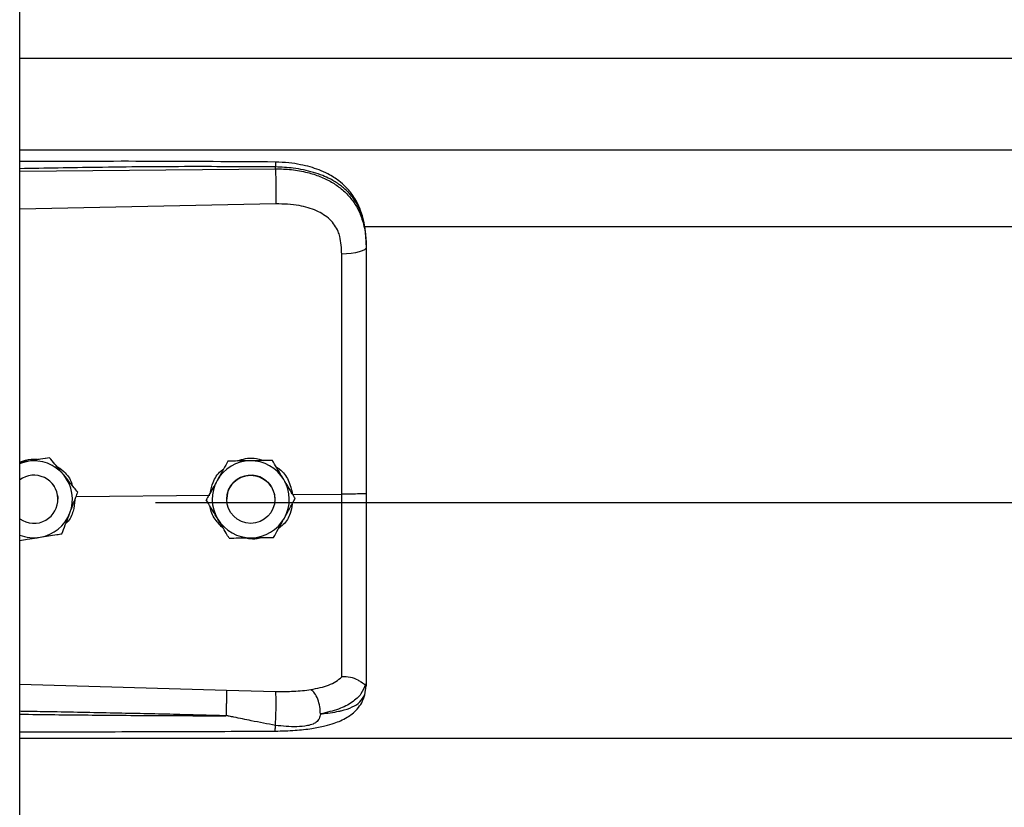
# Model space of a CAD drawing. Header units: inches. Extents: x 170 to 284, y 215 to 248.
# Tile 685 of 1056: x 227.164 to 227.382, y 221.951 to 222.126. Entities that reach past the tile are written whole.
import ezdxf

# ---------------------------------------------------------------- set-up
doc = ezdxf.new("R2010")
doc.units = ezdxf.units.IN
doc.header["$LTSCALE"] = 0.25
doc.header["$MEASUREMENT"] = 0
doc.layers.add('RH FRONT OF HOOD', color=7, linetype='Continuous')

msp = doc.modelspace()

# ---------------------------------------------------------------- linework, layer by layer
at = {"layer": 'RH FRONT OF HOOD'}
for p, q in [((227.163613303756, 220.1328032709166), (227.163613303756, 224.3332527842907)), ((227.163613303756, 222.1173376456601), (231.195933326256, 222.1173376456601)), ((227.163613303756, 222.0969496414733), (231.195933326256, 222.0969496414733)), ((227.163613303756, 222.0922012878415), (227.2204605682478, 222.0927379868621)), ((227.2204605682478, 222.0927379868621), (227.2204605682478, 222.0931493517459)), ((227.2205565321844, 222.0849491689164), (227.163613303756, 222.0837396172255)), ((227.2401614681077, 222.0798740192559), (231.119382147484, 222.0798740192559)), ((227.240656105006, 222.0758147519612), (227.240656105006, 222.07532643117)), ((227.1653878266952, 222.0276733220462), (227.163613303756, 222.0273844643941)), ((227.1702658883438, 222.0284694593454), (227.1693373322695, 222.0283183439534)), ((227.1702658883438, 222.0284678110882), (227.1702658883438, 222.0284694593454)), ((227.2099049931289, 222.0277097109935), (227.2099049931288, 222.0277113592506)), ((227.2197884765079, 222.0278580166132), (227.2197884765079, 222.0278596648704)), ((227.1709067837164, 222.0226092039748), (227.1713103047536, 222.022044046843)), ((227.1761474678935, 222.0198307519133), (227.205845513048, 222.0201150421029)), ((227.1765196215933, 222.0208130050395), (227.1765196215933, 222.0208146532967)), ((227.2242848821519, 222.0202915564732), (227.2351984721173, 222.0203960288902)), ((227.1721136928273, 222.019223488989), (227.1721136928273, 222.0192242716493)), ((227.193781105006, 222.0184815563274), (231.165765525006, 222.0184815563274)), ((227.2050916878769, 222.0190762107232), (227.2050916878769, 222.0190778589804)), ((227.2096249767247, 222.0192242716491), (227.2096249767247, 222.0192234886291)), ((227.2203253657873, 222.0192234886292), (227.2203253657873, 222.0192242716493)), ((227.2248586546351, 222.0193728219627), (227.2248586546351, 222.0193744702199)), ((227.163613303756, 221.9780679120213), (227.2095489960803, 221.9767361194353)), ((227.2095489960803, 221.9767361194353), (227.2205346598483, 221.9764739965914)), ((227.2403164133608, 221.9757593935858), (227.240656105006, 221.9777445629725)), ((227.240656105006, 221.9782733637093), (227.240656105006, 221.9777445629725)), ((227.163613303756, 221.9660960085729), (231.195933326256, 221.9660960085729))]:
    msp.add_line(p, q, dxfattribs=at)
at = {"layer": 'RH FRONT OF HOOD', "flags": 128}
for points in [[(227.240656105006, 222.07532643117), (227.2405521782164, 222.0750306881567), (227.2402442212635, 222.0747458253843), (227.239743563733, 222.0744823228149), (227.2390686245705, 222.0742498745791), (227.238244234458, 222.0740570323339), (227.2373007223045, 222.0739108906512), (227.2362727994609, 222.0738168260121), (227.235198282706, 222.0737782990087)], [(227.163613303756, 222.0271838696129), (227.1642967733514, 222.0274214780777), (227.1653878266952, 222.0276733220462)], [(227.2195679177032, 222.0219685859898), (227.2201727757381, 222.020492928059), (227.2203253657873, 222.0192242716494)], [(227.1720495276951, 222.0200503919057), (227.1720936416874, 222.0196870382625), (227.1721136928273, 222.0192242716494)]]:
    msp.add_lwpolyline(points, dxfattribs=at)
at = {"layer": 'RH FRONT OF HOOD'}
msp.add_circle((227.2149751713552, 222.0192234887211), 0.00535019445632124, dxfattribs=at)
for centre, radius, start, end in [((227.1667634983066, 222.0192242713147), 0.008560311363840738, 39.24773070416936, 99.24772960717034), ((227.2149751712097, 222.0192242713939), 0.00856031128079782, 90.85968127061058, 150.8596805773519), ((227.2149751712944, 222.0192242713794), 0.008560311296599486, 30.85968260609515, 90.85968183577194), ((227.1667634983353, 222.0192234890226), 0.005350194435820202, 300.0097421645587, 126.0718999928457), ((227.1667634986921, 222.0192242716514), 0.00856031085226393, 339.2477292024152, 39.24773059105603), ((227.2149751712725, 222.0192242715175), 0.005350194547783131, 30.85968222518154, 179.9999985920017), ((227.2149751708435, 222.0192242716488), 0.008560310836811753, 150.8596808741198, 210.859682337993), ((227.2149751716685, 222.0192242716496), 0.008560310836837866, 330.8596808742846, 30.85968233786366), ((227.166763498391, 222.0192242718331), 0.008560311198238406, 279.2477290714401, 339.2477287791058), ((227.1667634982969, 222.0192234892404), 0.005350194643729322, 233.9281021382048, 300.009741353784), ((227.2149751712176, 222.019224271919), 0.008560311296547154, 210.859682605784, 270.8596818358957), ((227.2149751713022, 222.0192242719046), 0.008560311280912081, 270.8596812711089, 330.8596805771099), ((227.1667634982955, 222.0192242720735), 0.008560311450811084, 248.4076756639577, 279.2477294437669)]:
    msp.add_arc(centre, radius, start, end, dxfattribs=at)
for points, knots in [([(227.2204419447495, 222.094241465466), (227.2112249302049, 222.0943094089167), (227.1931380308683, 222.0944427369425), (227.17419448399, 222.0943854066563), (227.1644687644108, 222.0943326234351), (227.163613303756, 222.0943279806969)], [0, 0, 0, 0, 0.4865830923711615, 0.9548405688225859, 1, 1, 1, 1]), ([(227.2204605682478, 222.0931493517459), (227.2141547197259, 222.0931886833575), (227.2009156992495, 222.0932712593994), (227.1819660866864, 222.0930900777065), (227.169325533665, 222.0928690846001), (227.163613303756, 222.0927692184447)], [0, 0, 0, 0, 0.3326703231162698, 0.6984356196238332, 1, 1, 1, 1]), ([(227.2204417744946, 222.0942255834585), (227.2204429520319, 222.0942296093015), (227.2204469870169, 222.0942434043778), (227.2204522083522, 222.0941284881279), (227.2204588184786, 222.0938356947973), (227.2204598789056, 222.0934197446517), (227.2204605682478, 222.0931493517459)], [0, 0, 0, 0, 0.09787641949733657, 0.3353863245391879, 0.5679606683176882, 1, 1, 1, 1]), ([(227.2405696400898, 222.0778578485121), (227.2404506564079, 222.0789282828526), (227.2402352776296, 222.0808659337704), (227.2394903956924, 222.0833845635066), (227.2386331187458, 222.0852943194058), (227.2375579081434, 222.0870469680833), (227.236242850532, 222.088635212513), (227.2347721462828, 222.089930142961), (227.2333984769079, 222.0908900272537), (227.2319558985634, 222.0917214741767), (227.2295777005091, 222.0927886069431), (227.2266412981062, 222.093601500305), (227.2233323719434, 222.0941299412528), (227.2214406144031, 222.0942029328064), (227.2204419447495, 222.094241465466)], [0, 0, 0, 0, 0.1084465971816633, 0.1963050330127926, 0.2691828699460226, 0.3279968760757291, 0.4149595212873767, 0.4916410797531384, 0.5389760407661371, 0.5941910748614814, 0.6694152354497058, 0.8148545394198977, 0.9022606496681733, 1, 1, 1, 1]), ([(227.240656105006, 222.0758147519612), (227.240593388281, 222.0771712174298), (227.2404749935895, 222.0797319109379), (227.2395054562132, 222.0832228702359), (227.2382162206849, 222.0856348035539), (227.2368523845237, 222.0873375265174), (227.2357694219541, 222.0883809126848), (227.2347104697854, 222.0892094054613), (227.2337210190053, 222.0898693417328), (227.2324866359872, 222.0905644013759), (227.2308926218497, 222.0912901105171), (227.2282289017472, 222.0921981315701), (227.2246938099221, 222.0929580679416), (227.2217872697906, 222.0930894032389), (227.2204605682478, 222.0931493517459)], [0, 0, 0, 0, 0.1307156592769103, 0.2467609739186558, 0.3577928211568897, 0.4170971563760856, 0.4791482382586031, 0.5177152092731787, 0.5590896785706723, 0.6032945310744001, 0.6633484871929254, 0.7353692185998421, 0.8792082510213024, 0.9999999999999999, 0.9999999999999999, 0.9999999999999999, 0.9999999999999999]), ([(227.2204605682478, 222.0927379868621), (227.2204822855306, 222.0921621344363), (227.2205273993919, 222.0909659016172), (227.2205684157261, 222.0887408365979), (227.2205816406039, 222.0865634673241), (227.2205646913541, 222.085473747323), (227.2205565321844, 222.0849491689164)], [0, 0, 0, 0, 0.2406941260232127, 0.499999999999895, 0.7593058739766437, 1, 1, 1, 1]), ([(227.2204605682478, 222.0927379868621), (227.2216573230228, 222.0927063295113), (227.2240896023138, 222.0926419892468), (227.2274191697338, 222.092023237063), (227.2303975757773, 222.0910800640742), (227.2329292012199, 222.0898664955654), (227.2351748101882, 222.0883205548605), (227.2370374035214, 222.0864853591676), (227.2385310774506, 222.0843501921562), (227.2397003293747, 222.0817956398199), (227.240497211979, 222.0787193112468), (227.240602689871, 222.0764670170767), (227.240656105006, 222.07532643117)], [0, 0, 0, 0, 0.1094013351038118, 0.2223468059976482, 0.315179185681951, 0.4102231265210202, 0.5012749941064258, 0.5946006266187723, 0.6834485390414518, 0.7745330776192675, 0.8858211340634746, 1, 1, 1, 1]), ([(227.2347726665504, 222.0777116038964), (227.2347726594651, 222.077711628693), (227.2346701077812, 222.0780705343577), (227.2341749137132, 222.0794767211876), (227.2326388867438, 222.0816794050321), (227.2295718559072, 222.0835826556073), (227.2254556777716, 222.0847943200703), (227.2223029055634, 222.08489397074), (227.2205565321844, 222.0849491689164)], [0, 0, 0, 0, 4.497367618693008e-06, 0.06509473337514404, 0.261670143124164, 0.4753105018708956, 0.709365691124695, 1, 1, 1, 1]), ([(227.235198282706, 222.0737782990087), (227.2351283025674, 222.0751029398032), (227.2350583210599, 222.0764276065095), (227.234772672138, 222.0777115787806), (227.2347726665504, 222.0777116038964)], [0, 0, 0, 0, 0.999980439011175, 1, 1, 1, 1]), ([(227.240656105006, 222.07532643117), (227.240656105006, 222.0716962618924), (227.240656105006, 222.0644253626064), (227.240656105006, 222.0533446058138), (227.240656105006, 222.0421620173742), (227.240656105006, 222.0311933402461), (227.240656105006, 222.0239455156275), (227.240656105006, 222.0204657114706)], [0, 0, 0, 0, 0.2027568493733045, 0.4061035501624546, 0.60886041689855, 0.8122072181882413, 1, 1, 1, 1]), ([(227.2351984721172, 222.0203960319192), (227.2351984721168, 222.0203960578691), (227.235198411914, 222.0237823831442), (227.2351983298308, 222.0308290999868), (227.2351982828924, 222.0415022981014), (227.2351982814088, 222.0523783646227), (227.2351982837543, 222.0631656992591), (227.2351982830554, 222.0702407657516), (227.235198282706, 222.0737782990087)], [0, 0, 0, 0, 1.439079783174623e-06, 0.1877923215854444, 0.3908439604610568, 0.5938956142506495, 0.796947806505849, 1, 1, 1, 1]), ([(227.163613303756, 222.0275033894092), (227.1644509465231, 222.0277840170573), (227.1658601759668, 222.0282561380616), (227.1673332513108, 222.0281375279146), (227.1679307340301, 222.0280894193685)], [0, 0, 0, 0, 0.5943977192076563, 1, 1, 1, 1]), ([(227.1702658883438, 222.0284678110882), (227.1695903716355, 222.0283577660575), (227.1682234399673, 222.028135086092), (227.1665583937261, 222.0278639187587), (227.1656051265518, 222.0277087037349), (227.1653878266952, 222.0276733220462)], [0, 0, 0, 0, 0.42997043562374, 0.870060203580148, 0.9999999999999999, 0.9999999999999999, 0.9999999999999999, 0.9999999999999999]), ([(227.1733927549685, 222.0246423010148), (227.173269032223, 222.0247937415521), (227.1723013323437, 222.025978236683), (227.1712402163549, 222.0272769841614), (227.1703608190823, 222.0283532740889), (227.1702658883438, 222.0284694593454)], [0, 0, 0, 0, 0.1156468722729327, 0.9045342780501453, 1, 1, 1, 1]), ([(227.1733927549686, 222.0246401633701), (227.173269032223, 222.0247916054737), (227.1723013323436, 222.0259761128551), (227.1712402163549, 222.0272750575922), (227.1703608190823, 222.0283515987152), (227.1702658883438, 222.0284678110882)], [0, 0, 0, 0, 0.115646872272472, 0.9045342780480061, 1, 1, 1, 1]), ([(227.1715370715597, 222.0267734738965), (227.1721864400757, 222.0263456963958), (227.1736774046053, 222.025363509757), (227.1749790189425, 222.0236310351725), (227.1752549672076, 222.0223947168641), (227.1753103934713, 222.022146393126)], [0, 0, 0, 0, 0.3814222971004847, 0.8757540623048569, 1, 1, 1, 1]), ([(227.2099049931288, 222.0277113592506), (227.2095717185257, 222.0271136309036), (227.2088973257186, 222.0259041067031), (227.2080758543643, 222.0244307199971), (227.2076055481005, 222.0235871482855), (227.2074983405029, 222.0233948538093)], [0, 0, 0, 0, 0.4299704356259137, 0.8700602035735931, 1, 1, 1, 1]), ([(227.2099049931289, 222.0277097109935), (227.2095717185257, 222.0271118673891), (227.2088973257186, 222.0259021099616), (227.2080758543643, 222.024428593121), (227.2076055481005, 222.0235850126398), (227.2074983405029, 222.0233927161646)], [0, 0, 0, 0, 0.4299704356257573, 0.8700602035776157, 1, 1, 1, 1]), ([(227.2148467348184, 222.0277857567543), (227.2135746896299, 222.0277666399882), (227.2118781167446, 222.0277411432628), (227.2102999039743, 222.0277173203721), (227.2099049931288, 222.0277113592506)], [0, 0, 0, 0, 0.7497733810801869, 0.9999999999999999, 0.9999999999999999, 0.9999999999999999, 0.9999999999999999]), ([(227.2148467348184, 222.0277836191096), (227.21357468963, 222.0277645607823), (227.2118781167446, 222.0277391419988), (227.2102999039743, 222.0277156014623), (227.2099049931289, 222.0277097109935)], [0, 0, 0, 0, 0.749773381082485, 1, 1, 1, 1]), ([(227.2120514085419, 222.027743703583), (227.2126203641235, 222.0279569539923), (227.2138018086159, 222.0283997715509), (227.2158463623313, 222.0284548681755), (227.2171835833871, 222.0280480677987), (227.217895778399, 222.0278314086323)], [0, 0, 0, 0, 0.3027399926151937, 0.6286439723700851, 1, 1, 1, 1]), ([(227.2197884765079, 222.0278596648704), (227.2191041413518, 222.0278494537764), (227.2177193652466, 222.0278287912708), (227.2160325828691, 222.0278035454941), (227.2150668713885, 222.027789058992), (227.2148467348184, 222.0277857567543)], [0, 0, 0, 0, 0.4299704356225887, 0.870060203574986, 0.9999999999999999, 0.9999999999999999, 0.9999999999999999, 0.9999999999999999]), ([(227.2197884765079, 222.0278580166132), (227.2191041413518, 222.027847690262), (227.2177193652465, 222.0278267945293), (227.2160325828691, 222.027801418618), (227.2150668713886, 222.0277869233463), (227.2148467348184, 222.0277836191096)], [0, 0, 0, 0, 0.4299704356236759, 0.8700602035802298, 1, 1, 1, 1]), ([(227.2223235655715, 222.0236173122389), (227.2222232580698, 222.0237851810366), (227.2214387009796, 222.0250981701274), (227.2205784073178, 222.0265378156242), (227.2198654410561, 222.0277308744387), (227.2197884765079, 222.0278596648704)], [0, 0, 0, 0, 0.1156468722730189, 0.9045342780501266, 1, 1, 1, 1]), ([(227.2223235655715, 222.0236151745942), (227.2222232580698, 222.0237830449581), (227.2214387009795, 222.0250960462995), (227.2205784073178, 222.026535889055), (227.2198654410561, 222.027729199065), (227.2197884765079, 222.0278580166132)], [0, 0, 0, 0, 0.1156468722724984, 0.9045342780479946, 1, 1, 1, 1]), ([(227.1765196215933, 222.0208146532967), (227.1762555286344, 222.0211379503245), (227.1752563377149, 222.0223611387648), (227.174182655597, 222.02367540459), (227.1733927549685, 222.0246423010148)], [0, 0, 0, 0, 0.2643068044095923, 1, 1, 1, 1]), ([(227.1765196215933, 222.0208130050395), (227.1762555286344, 222.0211362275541), (227.1752563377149, 222.0223591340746), (227.174182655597, 222.0236733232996), (227.1733927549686, 222.0246401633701)], [0, 0, 0, 0, 0.2643068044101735, 1, 1, 1, 1]), ([(227.2060093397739, 222.0207239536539), (227.2061717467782, 222.0214759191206), (227.2065506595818, 222.0232303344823), (227.2076800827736, 222.0250708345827), (227.2087198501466, 222.0258022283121), (227.2089184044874, 222.0259418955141)], [0, 0, 0, 0, 0.3776771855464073, 0.8811610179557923, 1, 1, 1, 1]), ([(227.2206633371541, 222.0263956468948), (227.2209084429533, 222.0262477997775), (227.2220412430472, 222.0255644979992), (227.223515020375, 222.0234650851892), (227.2240221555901, 222.0213745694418), (227.2242848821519, 222.0202915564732)], [0, 0, 0, 0, 0.1174426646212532, 0.5427821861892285, 1, 1, 1, 1]), ([(227.2074983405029, 222.0233948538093), (227.2068788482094, 222.0222836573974), (227.2060526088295, 222.0208016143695), (227.2052840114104, 222.0194228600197), (227.2050916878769, 222.0190778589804)], [0, 0, 0, 0, 0.7497733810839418, 0.9999999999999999, 0.9999999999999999, 0.9999999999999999, 0.9999999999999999]), ([(227.2074983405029, 222.0233927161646), (227.2068788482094, 222.0222815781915), (227.2060526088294, 222.0207996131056), (227.2052840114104, 222.0194211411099), (227.2050916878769, 222.0190762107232)], [0, 0, 0, 0, 0.7497733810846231, 1, 1, 1, 1]), ([(227.2248586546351, 222.0193744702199), (227.2246445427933, 222.0197328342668), (227.2238344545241, 222.0210886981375), (227.2229639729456, 222.0225455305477), (227.2223235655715, 222.0236173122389)], [0, 0, 0, 0, 0.2643068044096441, 1, 1, 1, 1]), ([(227.2248586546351, 222.0193728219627), (227.2246445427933, 222.0197311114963), (227.2238344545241, 222.0210866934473), (227.2229639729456, 222.0225434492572), (227.2223235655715, 222.0236151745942)], [0, 0, 0, 0, 0.2643068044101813, 1, 1, 1, 1]), ([(227.1747684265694, 222.0161911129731), (227.1752191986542, 222.017380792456), (227.1758204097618, 222.0189675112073), (227.1763796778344, 222.0204436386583), (227.1765196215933, 222.0208130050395)], [0, 0, 0, 0, 0.7497733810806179, 1, 1, 1, 1]), ([(227.2351982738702, 221.9797054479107), (227.2351982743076, 221.9799681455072), (227.2351982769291, 221.9815426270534), (227.2351982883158, 221.9849740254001), (227.2351983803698, 221.9905753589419), (227.2351986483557, 221.9970151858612), (227.2351990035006, 222.0042412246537), (227.2351992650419, 222.0121160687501), (227.2351992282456, 222.0176440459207), (227.2351991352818, 222.0203960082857), (227.2351991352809, 222.0203960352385)], [0, 0, 0, 0, 0.03155846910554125, 0.1891461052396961, 0.3467338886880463, 0.5043277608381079, 0.6619226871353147, 0.8309600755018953, 0.9999983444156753, 1, 1, 1, 1]), ([(227.240656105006, 222.0204657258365), (227.2405749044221, 222.0204543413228), (227.240412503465, 222.020431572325), (227.2391596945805, 222.0204036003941), (227.2373622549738, 222.0203875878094), (227.2359201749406, 222.0203932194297), (227.2351991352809, 222.0203960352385)], [0, 0, 0, 0, 0.2500007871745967, 0.5000009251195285, 0.7500005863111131, 1, 1, 1, 1]), ([(227.240656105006, 222.0204657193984), (227.240656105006, 222.0174284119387), (227.240656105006, 222.0112529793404), (227.240656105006, 222.0024660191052), (227.240656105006, 221.9942994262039), (227.240656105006, 221.9877193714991), (227.240656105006, 221.9823346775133), (227.240656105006, 221.9796341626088), (227.240656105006, 221.9782733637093)], [0, 0, 0, 0, 0.1870908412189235, 0.3803918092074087, 0.5558755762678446, 0.7364481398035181, 0.8671952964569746, 1, 1, 1, 1]), ([(227.1758536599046, 222.0190553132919), (227.1757775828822, 222.0182296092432), (227.1756155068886, 222.0164705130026), (227.1747666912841, 222.0146625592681), (227.1739824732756, 222.01396186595), (227.1738936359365, 222.0138824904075)], [0, 0, 0, 0, 0.4395923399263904, 0.9365162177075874, 1, 1, 1, 1]), ([(227.2076267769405, 222.0148333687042), (227.2075264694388, 222.0150012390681), (227.2067419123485, 222.0163142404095), (227.2058816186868, 222.017754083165), (227.2051686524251, 222.018947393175), (227.2050916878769, 222.0190762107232)], [0, 0, 0, 0, 0.1156468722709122, 0.9045342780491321, 1, 1, 1, 1]), ([(227.2241787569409, 222.0181531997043), (227.224066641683, 222.0174399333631), (227.2238039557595, 222.0157687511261), (227.2226496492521, 222.0138460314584), (227.2215149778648, 222.0129946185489), (227.221150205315, 222.0127209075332)], [0, 0, 0, 0, 0.3356490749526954, 0.7864254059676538, 1, 1, 1, 1]), ([(227.2224520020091, 222.0150558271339), (227.2230714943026, 222.0161670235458), (227.2238977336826, 222.0176490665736), (227.2246663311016, 222.0190278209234), (227.2248586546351, 222.0193728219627)], [0, 0, 0, 0, 0.7497733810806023, 1, 1, 1, 1]), ([(227.1730172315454, 222.0115697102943), (227.1732597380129, 222.0122096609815), (227.1737504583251, 222.0135046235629), (227.1743481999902, 222.0150820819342), (227.1746904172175, 222.015985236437), (227.1747684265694, 222.0161911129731)], [0, 0, 0, 0, 0.4299704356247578, 0.8700602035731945, 0.9999999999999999, 0.9999999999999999, 0.9999999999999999, 0.9999999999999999]), ([(227.2089075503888, 222.0126900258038), (227.2082564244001, 222.013352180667), (227.2069083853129, 222.0147230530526), (227.2060067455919, 222.0165939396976), (227.205962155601, 222.0176069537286), (227.2059615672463, 222.0176203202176)], [0, 0, 0, 0, 0.4797011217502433, 0.9931347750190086, 1, 1, 1, 1]), ([(227.2101618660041, 222.0105910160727), (227.2099477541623, 222.0109493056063), (227.2091376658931, 222.0123048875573), (227.2082671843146, 222.0137616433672), (227.2076267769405, 222.0148333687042)], [0, 0, 0, 0, 0.2643068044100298, 1, 1, 1, 1]), ([(227.2200453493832, 222.0107393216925), (227.2203786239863, 222.0113370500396), (227.2210530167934, 222.01254657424), (227.2218744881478, 222.014019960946), (227.2223447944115, 222.0148635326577), (227.2224520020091, 222.0150558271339)], [0, 0, 0, 0, 0.4299704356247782, 0.8700602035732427, 1, 1, 1, 1]), ([(227.1681391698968, 222.0107752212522), (227.169394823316, 222.0109796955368), (227.1710695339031, 222.0112524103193), (227.1726274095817, 222.0115062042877), (227.1730172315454, 222.0115697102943)], [0, 0, 0, 0, 0.7497733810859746, 1, 1, 1, 1]), ([(227.163613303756, 222.0100385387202), (227.1641730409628, 222.0101296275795), (227.16542477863, 222.0103333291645), (227.1669687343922, 222.0105846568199), (227.1679218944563, 222.0107398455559), (227.1681391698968, 222.0107752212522)], [0, 0, 0, 0, 0.3844201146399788, 0.8596768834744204, 0.9999999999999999, 0.9999999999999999, 0.9999999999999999, 0.9999999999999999]), ([(227.2101618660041, 222.0105910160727), (227.2108462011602, 222.0106012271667), (227.2122309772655, 222.0106218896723), (227.213917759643, 222.010647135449), (227.2148834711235, 222.0106616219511), (227.2151036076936, 222.0106649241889)], [0, 0, 0, 0, 0.4299704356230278, 0.8700602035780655, 1, 1, 1, 1]), ([(227.2172478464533, 222.0106971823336), (227.2171539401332, 222.0106605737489), (227.2163795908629, 222.0103587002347), (227.215083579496, 222.0102997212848), (227.2139755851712, 222.0105523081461), (227.2135816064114, 222.0106421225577)], [0, 0, 0, 0, 0.0816716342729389, 0.6734623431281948, 1, 1, 1, 1]), ([(227.2151036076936, 222.0106649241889), (227.2163756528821, 222.0106840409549), (227.2180722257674, 222.0107095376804), (227.2196504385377, 222.0107333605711), (227.2200453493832, 222.0107393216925)], [0, 0, 0, 0, 0.7497733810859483, 1, 1, 1, 1]), ([(227.2283641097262, 221.9768814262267), (227.2297376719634, 221.9771692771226), (227.2318220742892, 221.9776060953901), (227.2339978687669, 221.9786468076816), (227.2347968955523, 221.9793521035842), (227.2351983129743, 221.9797064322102)], [0, 0, 0, 0, 0.4901989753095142, 0.7438846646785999, 0.9999999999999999, 0.9999999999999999, 0.9999999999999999, 0.9999999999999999]), ([(227.2404590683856, 221.9780230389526), (227.2404099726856, 221.9780145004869), (227.2403091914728, 221.9779969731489), (227.2400175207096, 221.9781832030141), (227.2395521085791, 221.9785140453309), (227.2386758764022, 221.9790941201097), (227.2371966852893, 221.9797122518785), (227.2358558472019, 221.9797083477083), (227.235198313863, 221.979706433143)], [0, 0, 0, 0, 0.1136768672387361, 0.2333502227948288, 0.3620694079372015, 0.501916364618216, 0.7557448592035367, 0.9999999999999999, 0.9999999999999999, 0.9999999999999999, 0.9999999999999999]), ([(227.2095490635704, 221.9767361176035), (227.2095557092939, 221.9764972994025), (227.2095659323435, 221.9761299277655), (227.209563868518, 221.975268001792), (227.2095562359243, 221.9744931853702), (227.2095420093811, 221.9736326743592), (227.2095170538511, 221.9724732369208), (227.2094906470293, 221.9716298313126), (227.2094734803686, 221.9710815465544)], [0, 0, 0, 0, 0.2394514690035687, 0.3683457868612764, 0.4999761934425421, 0.6316105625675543, 0.7605158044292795, 0.9999999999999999, 0.9999999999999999, 0.9999999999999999, 0.9999999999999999]), ([(227.2204492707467, 221.9689035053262), (227.2204652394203, 221.9691440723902), (227.2204989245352, 221.9696515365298), (227.2205437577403, 221.9706616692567), (227.2205808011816, 221.9718491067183), (227.2206035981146, 221.9731210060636), (227.2206087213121, 221.9743244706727), (227.2205963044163, 221.9753203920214), (227.2205712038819, 221.9760597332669), (227.2205464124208, 221.9763407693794), (227.2205346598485, 221.9764739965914)], [0, 0, 0, 0, 0.1098512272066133, 0.2317256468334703, 0.3631776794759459, 0.4999999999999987, 0.6368223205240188, 0.7682743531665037, 0.890148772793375, 1, 1, 1, 1]), ([(227.2205346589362, 221.9764739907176), (227.2218867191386, 221.9764667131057), (227.2245887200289, 221.9764521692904), (227.2270953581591, 221.9767366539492), (227.2283476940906, 221.9768787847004)], [0, 0, 0, 0, 0.5003922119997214, 1, 1, 1, 1]), ([(227.2304531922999, 221.9714803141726), (227.2304283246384, 221.9720103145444), (227.2303766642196, 221.9731113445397), (227.2299009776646, 221.9747738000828), (227.2291962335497, 221.976161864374), (227.2286330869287, 221.9766472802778), (227.2283618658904, 221.9768810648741)], [0, 0, 0, 0, 0.2405618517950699, 0.4997464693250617, 0.7590693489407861, 1, 1, 1, 1]), ([(227.2404632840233, 221.9780228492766), (227.2401876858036, 221.9773008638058), (227.2396216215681, 221.9758179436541), (227.237568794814, 221.9739846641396), (227.2345805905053, 221.9724266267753), (227.2318535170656, 221.971803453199), (227.2304536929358, 221.9714835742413)], [0, 0, 0, 0, 0.2305257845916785, 0.4734878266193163, 0.7297379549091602, 0.9999999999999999, 0.9999999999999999, 0.9999999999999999, 0.9999999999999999]), ([(227.240656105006, 221.9782733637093), (227.2406560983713, 221.9782720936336), (227.2406560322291, 221.9782594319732), (227.240648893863, 221.978155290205), (227.2405504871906, 221.9780769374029), (227.2404627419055, 221.9780070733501)], [0, 0, 0, 0, 0.01193493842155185, 0.118981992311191, 1, 1, 1, 1]), ([(227.2204035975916, 221.9676503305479), (227.2218916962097, 221.967686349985), (227.2246728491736, 221.9677536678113), (227.2284077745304, 221.9681766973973), (227.231283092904, 221.9687360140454), (227.233384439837, 221.9693445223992), (227.2349672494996, 221.9699526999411), (227.2363429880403, 221.9706479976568), (227.237614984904, 221.9715307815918), (227.2387421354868, 221.9726056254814), (227.239755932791, 221.9740245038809), (227.2401105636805, 221.9751264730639), (227.2402994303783, 221.9757133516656)], [0, 0, 0, 0, 0.1696911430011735, 0.3171409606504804, 0.4424359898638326, 0.5384364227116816, 0.6083291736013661, 0.6840959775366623, 0.7426779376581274, 0.8151683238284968, 0.9015637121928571, 1, 1, 1, 1]), ([(227.2304547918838, 221.9714818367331), (227.2310010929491, 221.9715389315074), (227.2323060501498, 221.9716753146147), (227.2337048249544, 221.9719034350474), (227.2346598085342, 221.9720973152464), (227.2358931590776, 221.9723751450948), (227.2375795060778, 221.9729413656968), (227.2393992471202, 221.9740668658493), (227.2400047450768, 221.9751842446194), (227.2403164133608, 221.9757593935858)], [0, 0, 0, 0, 0.1091879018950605, 0.2608187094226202, 0.3077983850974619, 0.3355235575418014, 0.5627886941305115, 0.7749539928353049, 1, 1, 1, 1]), ([(227.2094733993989, 221.9710791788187), (227.2055733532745, 221.9711784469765), (227.1973032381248, 221.9713889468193), (227.1841913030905, 221.9716711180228), (227.1732434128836, 221.9718836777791), (227.1662272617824, 221.9720117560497), (227.1640522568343, 221.9720497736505), (227.163613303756, 221.9720574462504)], [0, 0, 0, 0, 0.2551597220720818, 0.5410705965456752, 0.8577348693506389, 0.9712884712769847, 1, 1, 1, 1]), ([(227.163613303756, 221.9714123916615), (227.1662109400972, 221.971380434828), (227.1712769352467, 221.9713181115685), (227.1788410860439, 221.971237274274), (227.1864933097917, 221.9711680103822), (227.194251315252, 221.9711164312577), (227.2019738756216, 221.9710833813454), (227.2070107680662, 221.9710805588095), (227.209473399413, 221.9710791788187)], [0, 0, 0, 0, 0.1699411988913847, 0.3314248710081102, 0.494842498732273, 0.6705311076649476, 0.8389164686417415, 1, 1, 1, 1]), ([(227.2204492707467, 221.9689035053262), (227.2186684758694, 221.9692495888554), (227.2156134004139, 221.969843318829), (227.2121774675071, 221.9705633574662), (227.2104392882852, 221.970920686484), (227.2099417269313, 221.9710219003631), (227.2097911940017, 221.9710479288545), (227.2097408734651, 221.9710566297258)], [0, 0, 0, 0, 0.5022803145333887, 0.8616962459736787, 0.9584272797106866, 0.9861029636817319, 1, 1, 1, 1]), ([(227.2304545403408, 221.9714786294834), (227.2303800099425, 221.9711083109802), (227.2302761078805, 221.970592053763), (227.2299043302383, 221.9699946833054), (227.2294837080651, 221.9695617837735), (227.2286799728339, 221.9691172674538), (227.227202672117, 221.9687557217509), (227.2244418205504, 221.9685155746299), (227.2220450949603, 221.9687484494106), (227.2204492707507, 221.9689035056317)], [0, 0, 0, 0, 0.1001269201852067, 0.1395859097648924, 0.1897135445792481, 0.2582342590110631, 0.3697357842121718, 0.5803479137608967, 1, 1, 1, 1]), ([(227.163613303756, 221.967513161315), (227.1672794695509, 221.9675138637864), (227.1787519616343, 221.9675160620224), (227.197682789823, 221.9675438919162), (227.2129459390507, 221.9676153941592), (227.2204035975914, 221.9676503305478)], [0, 0, 0, 0, 0.1936599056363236, 0.6060178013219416, 0.9999999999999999, 0.9999999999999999, 0.9999999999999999, 0.9999999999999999]), ([(227.2204035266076, 221.9676722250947), (227.2204042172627, 221.9676653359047), (227.2204107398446, 221.9676002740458), (227.220421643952, 221.9677899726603), (227.2204357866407, 221.9681168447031), (227.2204444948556, 221.9685493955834), (227.2204484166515, 221.9688401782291), (227.2204492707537, 221.9689035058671)], [0, 0, 0, 0, 0.03436730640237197, 0.324566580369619, 0.6210149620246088, 0.9174633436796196, 1, 1, 1, 1])]:
    msp.add_open_spline(points, degree=3, knots=knots, dxfattribs=at)

doc.saveas('drawing.dxf')
